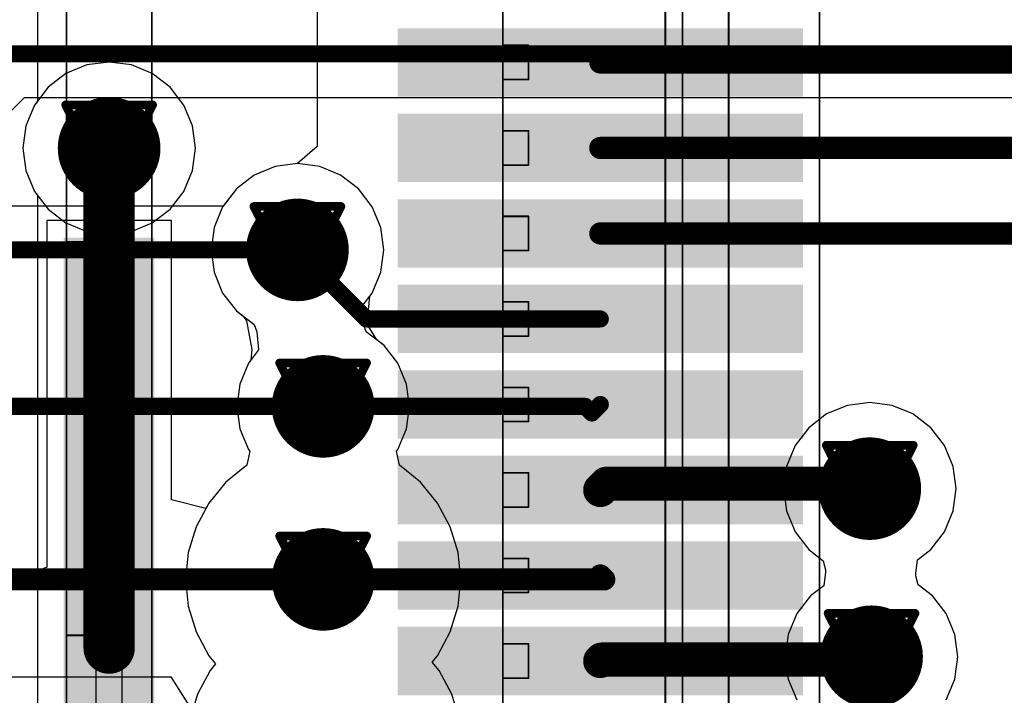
# Model space of a CAD drawing. Header units: millimetres. Extents: x 138 to 555, y 26 to 334.
# Tile 308 of 656: x 224.3 to 230.05, y 232.06 to 236.01. Entities that reach past the tile are written whole.
import ezdxf

# ---------------------------------------------------------------- set-up
doc = ezdxf.new("R2010")
doc.units = ezdxf.units.MM
for name, color, linetype in [('BottomLayer', 5, 'Continuous'), ('DrillDrawing', 1, 'Continuous'), ('Mechanical20', 56, 'Continuous'), ('Mechanical27', 56, 'Continuous'), ('MidLayer1', 16, 'Continuous'), ('MidLayer2', 76, 'Continuous'), ('MidLayer3', 90, 'Continuous'), ('MidLayer4', 156, 'Continuous'), ('MultiLayer', 9, 'Continuous'), ('TopLayer', 1, 'Continuous'), ('TopPaste', 8, 'Continuous'), ('TopSolder', 216, 'Continuous'), ('ViaHoleLayer', 16, 'Continuous')]:
    doc.layers.add(name, color=color, linetype=linetype)

# ---------------------------------------------------------------- blocks, each defined once
blk = doc.blocks.new('CON_SAMTEC_QSH_060_01_L_D_A_808')
at = {"layer": 'Mechanical20', "const_width": 0.01}
blk.add_lwpolyline([(20.65, 4.15), (-20.6, 4.15)], dxfattribs=at)
at = {"layer": 'Mechanical27', "const_width": 0.01}
for points in [[(20.635, 3.62), (-20.635, 3.62)], [(18.547, 3.35), (-18.55, 3.35)], [(18.5, 3.25), (-18.5, 3.25)], [(-10.15, 2.45), (-10.35, 2.45)], [(-10.35, 2.3), (-10.35, 2.45)], [(-10.15, 2.3), (-10.15, 2.45)], [(-9.65, 2.45), (-9.85, 2.45)], [(-9.85, 2.3), (-9.85, 2.45)], [(-9.65, 2.3), (-9.65, 2.45)], [(-9.15, 2.45), (-9.35, 2.45)], [(-9.35, 2.3), (-9.35, 2.45)], [(-9.15, 2.3), (-9.15, 2.45)], [(-8.65, 2.45), (-8.85, 2.45)], [(-8.85, 2.3), (-8.85, 2.45)], [(-8.65, 2.3), (-8.65, 2.45)], [(-8.15, 2.45), (-8.35, 2.45)], [(-8.35, 2.3), (-8.35, 2.45)], [(-8.15, 2.3), (-8.15, 2.45)], [(-7.65, 2.45), (-7.85, 2.45)], [(-7.85, 2.3), (-7.85, 2.45)], [(-7.65, 2.3), (-7.65, 2.45)], [(-7.15, 2.45), (-7.35, 2.45)], [(-7.35, 2.3), (-7.35, 2.45)], [(-7.15, 2.3), (-7.15, 2.45)], [(-6.65, 2.45), (-6.85, 2.45)], [(-6.85, 2.3), (-6.85, 2.45)], [(-6.65, 2.3), (-6.65, 2.45)], [(-2, 2.3), (-18, 2.3)], [(-10.15, 2.3), (-10.35, 2.3)], [(-9.65, 2.3), (-9.85, 2.3)], [(-9.15, 2.3), (-9.35, 2.3)], [(-8.65, 2.3), (-8.85, 2.3)], [(-8.15, 2.3), (-8.35, 2.3)], [(-7.65, 2.3), (-7.85, 2.3)], [(-7.15, 2.3), (-7.35, 2.3)], [(-6.65, 2.3), (-6.85, 2.3)], [(-2, 0.25), (-18, 0.25)], [(-6.9, 0), (-9.2, 0)], [(-9.2, -0.25), (-9.2, 0)], [(-6.9, -0.25), (-6.9, 0)], [(-2, -0.25), (-18, -0.25)], [(-6.9, -0.25), (-9.2, -0.25)]]:
    blk.add_lwpolyline(points, dxfattribs=at)
at = {"layer": 'Mechanical27', "const_width": 0.005}
for points in [[(-10.3525, 2.45, 1), (-10.3475, 2.45, 1)], [(-10.3525, 2.45, 1), (-10.3475, 2.45, 1)], [(-10.1525, 2.45, 1), (-10.1475, 2.45, 1)], [(-10.1525, 2.45, 1), (-10.1475, 2.45, 1)], [(-9.8525, 2.45, 1), (-9.8475, 2.45, 1)], [(-9.8525, 2.45, 1), (-9.8475, 2.45, 1)], [(-9.6525, 2.45, 1), (-9.6475, 2.45, 1)], [(-9.6525, 2.45, 1), (-9.6475, 2.45, 1)], [(-9.3525, 2.45, 1), (-9.3475, 2.45, 1)], [(-9.3525, 2.45, 1), (-9.3475, 2.45, 1)], [(-9.1525, 2.45, 1), (-9.1475, 2.45, 1)], [(-9.1525, 2.45, 1), (-9.1475, 2.45, 1)], [(-8.8525, 2.45, 1), (-8.8475, 2.45, 1)], [(-8.8525, 2.45, 1), (-8.8475, 2.45, 1)], [(-8.6525, 2.45, 1), (-8.6475, 2.45, 1)], [(-8.6525, 2.45, 1), (-8.6475, 2.45, 1)], [(-8.3525, 2.45, 1), (-8.3475, 2.45, 1)], [(-8.3525, 2.45, 1), (-8.3475, 2.45, 1)], [(-8.1525, 2.45, 1), (-8.1475, 2.45, 1)], [(-8.1525, 2.45, 1), (-8.1475, 2.45, 1)], [(-7.8525, 2.45, 1), (-7.8475, 2.45, 1)], [(-7.8525, 2.45, 1), (-7.8475, 2.45, 1)], [(-7.6525, 2.45, 1), (-7.6475, 2.45, 1)], [(-7.6525, 2.45, 1), (-7.6475, 2.45, 1)], [(-7.3525, 2.45, 1), (-7.3475, 2.45, 1)], [(-7.3525, 2.45, 1), (-7.3475, 2.45, 1)], [(-7.1525, 2.45, 1), (-7.1475, 2.45, 1)], [(-7.1525, 2.45, 1), (-7.1475, 2.45, 1)], [(-6.8525, 2.45, 1), (-6.8475, 2.45, 1)], [(-6.8525, 2.45, 1), (-6.8475, 2.45, 1)], [(-6.6525, 2.45, 1), (-6.6475, 2.45, 1)], [(-6.6525, 2.45, 1), (-6.6475, 2.45, 1)], [(-10.3525, 2.3, 1), (-10.3475, 2.3, 1)], [(-10.3525, 2.3, 1), (-10.3475, 2.3, 1)], [(-10.1525, 2.3, 1), (-10.1475, 2.3, 1)], [(-10.1525, 2.3, 1), (-10.1475, 2.3, 1)], [(-9.8525, 2.3, 1), (-9.8475, 2.3, 1)], [(-9.8525, 2.3, 1), (-9.8475, 2.3, 1)], [(-9.6525, 2.3, 1), (-9.6475, 2.3, 1)], [(-9.6525, 2.3, 1), (-9.6475, 2.3, 1)], [(-9.3525, 2.3, 1), (-9.3475, 2.3, 1)], [(-9.3525, 2.3, 1), (-9.3475, 2.3, 1)], [(-9.1525, 2.3, 1), (-9.1475, 2.3, 1)], [(-9.1525, 2.3, 1), (-9.1475, 2.3, 1)], [(-8.8525, 2.3, 1), (-8.8475, 2.3, 1)], [(-8.8525, 2.3, 1), (-8.8475, 2.3, 1)], [(-8.6525, 2.3, 1), (-8.6475, 2.3, 1)], [(-8.6525, 2.3, 1), (-8.6475, 2.3, 1)], [(-8.3525, 2.3, 1), (-8.3475, 2.3, 1)], [(-8.3525, 2.3, 1), (-8.3475, 2.3, 1)], [(-8.1525, 2.3, 1), (-8.1475, 2.3, 1)], [(-8.1525, 2.3, 1), (-8.1475, 2.3, 1)], [(-7.8525, 2.3, 1), (-7.8475, 2.3, 1)], [(-7.8525, 2.3, 1), (-7.8475, 2.3, 1)], [(-7.6525, 2.3, 1), (-7.6475, 2.3, 1)], [(-7.6525, 2.3, 1), (-7.6475, 2.3, 1)], [(-7.3525, 2.3, 1), (-7.3475, 2.3, 1)], [(-7.3525, 2.3, 1), (-7.3475, 2.3, 1)], [(-7.1525, 2.3, 1), (-7.1475, 2.3, 1)], [(-7.1525, 2.3, 1), (-7.1475, 2.3, 1)], [(-6.8525, 2.3, 1), (-6.8475, 2.3, 1)], [(-6.8525, 2.3, 1), (-6.8475, 2.3, 1)], [(-6.6525, 2.3, 1), (-6.6475, 2.3, 1)], [(-6.6525, 2.3, 1), (-6.6475, 2.3, 1)], [(-9.2025, 0, 1), (-9.1975, 0, 1)], [(-9.2025, 0, 1), (-9.1975, 0, 1)], [(-6.9025, 0, 1), (-6.8975, 0, 1)], [(-6.9025, 0, 1), (-6.8975, 0, 1)], [(-9.2025, -0.25, 1), (-9.1975, -0.25, 1)], [(-9.2025, -0.25, 1), (-9.1975, -0.25, 1)], [(-6.9025, -0.25, 1), (-6.8975, -0.25, 1)], [(-6.9025, -0.25, 1), (-6.8975, -0.25, 1)]]:
    blk.add_lwpolyline(points, format="xyb", close=True, dxfattribs=at)
at = {"layer": 'TopLayer'}
for points in [[(-10.1, 1.735), (-10.1, 4.005), (-10.4, 1.735), (-10.4, 4.005)], [(-9.6, 1.735), (-9.6, 4.005), (-9.9, 1.735), (-9.9, 4.005)], [(-9.1, 1.735), (-9.1, 4.005), (-9.4, 1.735), (-9.4, 4.005)], [(-8.6, 1.735), (-8.6, 4.005), (-8.9, 1.735), (-8.9, 4.005)], [(-8.1, 1.735), (-8.1, 4.005), (-8.4, 1.735), (-8.4, 4.005)], [(-7.6, 1.735), (-7.6, 4.005), (-7.9, 1.735), (-7.9, 4.005)], [(-7.1, 1.735), (-7.1, 4.005), (-7.4, 1.735), (-7.4, 4.005)], [(-6.6, 1.735), (-6.6, 4.005), (-6.9, 1.735), (-6.9, 4.005)], [(-9.175, -0.215), (-4.475, -0.215), (-9.175, 0.215), (-4.475, 0.215)]]:
    blk.add_solid(points, dxfattribs=at)
at = {"layer": 'TopPaste'}
for points in [[(-10.1, 1.735), (-10.1, 4.005), (-10.4, 1.735), (-10.4, 4.005)], [(-9.6, 1.735), (-9.6, 4.005), (-9.9, 1.735), (-9.9, 4.005)], [(-9.1, 1.735), (-9.1, 4.005), (-9.4, 1.735), (-9.4, 4.005)], [(-8.6, 1.735), (-8.6, 4.005), (-8.9, 1.735), (-8.9, 4.005)], [(-8.1, 1.735), (-8.1, 4.005), (-8.4, 1.735), (-8.4, 4.005)], [(-7.6, 1.735), (-7.6, 4.005), (-7.9, 1.735), (-7.9, 4.005)], [(-7.1, 1.735), (-7.1, 4.005), (-7.4, 1.735), (-7.4, 4.005)], [(-6.6, 1.735), (-6.6, 4.005), (-6.9, 1.735), (-6.9, 4.005)], [(-9.175, -0.215), (-4.475, -0.215), (-9.175, 0.215), (-4.475, 0.215)]]:
    blk.add_solid(points, dxfattribs=at)
at = {"layer": 'TopSolder'}
for points in [[(-10.05, 1.685), (-10.05, 4.055), (-10.45, 1.685), (-10.45, 4.055)], [(-9.55, 1.685), (-9.55, 4.055), (-9.95, 1.685), (-9.95, 4.055)], [(-9.05, 1.685), (-9.05, 4.055), (-9.45, 1.685), (-9.45, 4.055)], [(-8.55, 1.685), (-8.55, 4.055), (-8.95, 1.685), (-8.95, 4.055)], [(-8.05, 1.685), (-8.05, 4.055), (-8.45, 1.685), (-8.45, 4.055)], [(-7.55, 1.685), (-7.55, 4.055), (-7.95, 1.685), (-7.95, 4.055)], [(-7.05, 1.685), (-7.05, 4.055), (-7.45, 1.685), (-7.45, 4.055)], [(-6.55, 1.685), (-6.55, 4.055), (-6.95, 1.685), (-6.95, 4.055)], [(-9.225, -0.265), (-4.425, -0.265), (-9.225, 0.265), (-4.425, 0.265)]]:
    blk.add_solid(points, dxfattribs=at)

msp = doc.modelspace()

# ---------------------------------------------------------------- linework, layer by layer
at = {"layer": 'BottomLayer'}
for p, q in [((223.9007, 235.1272), (224.326, 235.5525)), ((224.326, 235.5525), (258.0205, 235.5525)), ((225.79, 235.1483), (225.6684, 235.0979)), ((225.9206, 235.1655), (225.79, 235.1483)), ((226.0511, 235.1483), (225.9206, 235.1655)), ((226.1727, 235.0979), (226.0511, 235.1483)), ((225.6684, 235.0979), (225.564, 235.0178)), ((226.2772, 235.0178), (226.1727, 235.0979)), ((225.564, 235.0178), (225.4859, 234.9161)), ((226.3573, 234.9133), (226.2772, 235.0178)), ((225.4859, 234.9161), (223.9448, 234.9161)), ((226.4077, 234.7917), (226.3573, 234.9133)), ((226.4249, 234.6612), (226.4077, 234.7917)), ((226.4077, 234.5306), (226.4249, 234.6612)), ((226.3573, 234.409), (226.4077, 234.5306)), ((226.3272, 234.2261), (226.3435, 234.391)), ((226.3435, 234.391), (226.3573, 234.409)), ((226.3851, 234.1353), (226.3272, 234.2261)), ((226.4274, 234.1029), (226.3851, 234.1353)), ((226.5076, 233.9984), (226.4274, 234.1029)), ((226.5579, 233.8768), (226.5076, 233.9984)), ((226.5751, 233.7463), (226.5579, 233.8768)), ((226.5579, 233.6157), (226.5751, 233.7463)), ((226.5076, 233.4941), (226.5579, 233.6157)), ((226.5002, 233.4846), (226.5076, 233.4941)), ((226.5178, 233.403), (226.5002, 233.4846)), ((226.6396, 233.303), (226.5178, 233.403)), ((226.7396, 233.1812), (226.6396, 233.303)), ((226.8139, 233.0422), (226.7396, 233.1812)), ((226.8597, 232.8914), (226.8139, 233.0422)), ((226.8751, 232.7346), (226.8597, 232.8914)), ((226.8597, 232.5778), (226.8751, 232.7346)), ((226.8139, 232.427), (226.8597, 232.5778)), ((226.7396, 232.288), (226.8139, 232.427)), ((226.7089, 232.2506), (226.7396, 232.288)), ((226.7484, 232.2025), (226.7089, 232.2506)), ((224.2431, 232.1647), (225.1813, 232.1647)), ((225.1813, 232.1647), (225.3073, 231.9647)), ((226.8227, 232.0635), (226.7484, 232.2025)), ((226.8684, 231.9127), (226.8227, 232.0635))]:
    msp.add_line(p, q, dxfattribs=at)
for points, const_width in [([(224.2205, 235.8074), (258.0205, 235.8074)], 0.1), ([(220.1946, 234.6612), (225.9206, 234.6612)], 0.1), ([(220.1056, 233.7463), (226.0708, 233.7463)], 0.1), ([(220.0619, 232.7346), (226.0712, 232.7346)], 0.13)]:
    msp.add_lwpolyline(points, dxfattribs=dict(at, const_width=const_width))
for points, const_width in [([(224.6704, 235.2552, 1), (224.9704, 235.2552, 1)], 0.3), ([(225.7706, 234.6612, 1), (226.0706, 234.6612, 1)], 0.3), ([(225.8956, 234.6612, 1), (225.9456, 234.6612, 1)], 0.05), ([(225.9208, 233.7463, 1), (226.2208, 233.7463, 1)], 0.3), ([(226.0458, 233.7463, 1), (226.0958, 233.7463, 1)], 0.05), ([(229.1149, 233.2651, 1), (229.4149, 233.2651, 1)], 0.3), ([(225.9212, 232.7346, 1), (226.2212, 232.7346, 1)], 0.3), ([(226.0387, 232.7346, 1), (226.1037, 232.7346, 1)], 0.065), ([(229.1255, 232.2821, 1), (229.4255, 232.2821, 1)], 0.3)]:
    msp.add_lwpolyline(points, format="xyb", close=True, dxfattribs=dict(at, const_width=const_width))
at = {"layer": 'DrillDrawing', "const_width": 0.0508}
for points in [[(224.5664, 235.5092), (225.0744, 235.5092)], [(224.5664, 235.5092), (224.8204, 235.0012)], [(224.8204, 235.0012), (225.0744, 235.5092)], [(224.668, 235.4076), (224.9728, 235.4076)], [(224.668, 235.4076), (224.8204, 235.1028)], [(224.8204, 235.1028), (224.9728, 235.4076)], [(225.6666, 234.9152), (226.1746, 234.9152)], [(225.6666, 234.9152), (225.9206, 234.4072)], [(225.9206, 234.4072), (226.1746, 234.9152)], [(225.7682, 234.8136), (226.073, 234.8136)], [(225.7682, 234.8136), (225.9206, 234.5088)], [(225.9206, 234.5088), (226.073, 234.8136)], [(225.8168, 234.0003), (226.3248, 234.0003)], [(225.8168, 234.0003), (226.0708, 233.4923)], [(226.0708, 233.4923), (226.3248, 234.0003)], [(225.9184, 233.8987), (226.2232, 233.8987)], [(225.9184, 233.8987), (226.0708, 233.5939)], [(226.0708, 233.5939), (226.2232, 233.8987)], [(229.0109, 233.5191), (229.5189, 233.5191)], [(229.0109, 233.5191), (229.2649, 233.0111)], [(229.2649, 233.0111), (229.5189, 233.5191)], [(229.1125, 233.4175), (229.4173, 233.4175)], [(229.1125, 233.4175), (229.2649, 233.1127)], [(229.2649, 233.1127), (229.4173, 233.4175)], [(225.8172, 232.9886), (226.3252, 232.9886)], [(225.8172, 232.9886), (226.0712, 232.4806)], [(226.0712, 232.4806), (226.3252, 232.9886)], [(225.9188, 232.887), (226.2236, 232.887)], [(225.9188, 232.887), (226.0712, 232.5822)], [(226.0712, 232.5822), (226.2236, 232.887)], [(229.0215, 232.5361), (229.5295, 232.5361)], [(229.0215, 232.5361), (229.2755, 232.0281)], [(229.2755, 232.0281), (229.5295, 232.5361)], [(229.1231, 232.4345), (229.4279, 232.4345)], [(229.1231, 232.4345), (229.2755, 232.1297)], [(229.2755, 232.1297), (229.4279, 232.4345)]]:
    msp.add_lwpolyline(points, dxfattribs=at)
at = {"layer": 'DrillDrawing', "const_width": 0.0254}
for points in [[(224.5537, 235.5092, 1), (224.5791, 235.5092, 1)], [(224.5537, 235.5092, 1), (224.5791, 235.5092, 1)], [(225.0617, 235.5092, 1), (225.0871, 235.5092, 1)], [(225.0617, 235.5092, 1), (225.0871, 235.5092, 1)], [(224.6553, 235.4076, 1), (224.6807, 235.4076, 1)], [(224.6553, 235.4076, 1), (224.6807, 235.4076, 1)], [(224.9601, 235.4076, 1), (224.9855, 235.4076, 1)], [(224.9601, 235.4076, 1), (224.9855, 235.4076, 1)], [(224.8077, 235.1028, 1), (224.8331, 235.1028, 1)], [(224.8077, 235.1028, 1), (224.8331, 235.1028, 1)], [(224.8077, 235.0012, 1), (224.8331, 235.0012, 1)], [(224.8077, 235.0012, 1), (224.8331, 235.0012, 1)], [(225.6539, 234.9152, 1), (225.6793, 234.9152, 1)], [(225.6539, 234.9152, 1), (225.6793, 234.9152, 1)], [(226.1619, 234.9152, 1), (226.1873, 234.9152, 1)], [(226.1619, 234.9152, 1), (226.1873, 234.9152, 1)], [(225.7555, 234.8136, 1), (225.7809, 234.8136, 1)], [(225.7555, 234.8136, 1), (225.7809, 234.8136, 1)], [(226.0603, 234.8136, 1), (226.0857, 234.8136, 1)], [(226.0603, 234.8136, 1), (226.0857, 234.8136, 1)], [(225.9079, 234.5088, 1), (225.9333, 234.5088, 1)], [(225.9079, 234.5088, 1), (225.9333, 234.5088, 1)], [(225.9079, 234.4072, 1), (225.9333, 234.4072, 1)], [(225.9079, 234.4072, 1), (225.9333, 234.4072, 1)], [(225.8041, 234.0003, 1), (225.8295, 234.0003, 1)], [(225.8041, 234.0003, 1), (225.8295, 234.0003, 1)], [(226.3121, 234.0003, 1), (226.3375, 234.0003, 1)], [(226.3121, 234.0003, 1), (226.3375, 234.0003, 1)], [(225.9057, 233.8987, 1), (225.9311, 233.8987, 1)], [(225.9057, 233.8987, 1), (225.9311, 233.8987, 1)], [(226.2105, 233.8987, 1), (226.2359, 233.8987, 1)], [(226.2105, 233.8987, 1), (226.2359, 233.8987, 1)], [(226.0581, 233.5939, 1), (226.0835, 233.5939, 1)], [(226.0581, 233.5939, 1), (226.0835, 233.5939, 1)], [(228.9982, 233.5191, 1), (229.0236, 233.5191, 1)], [(228.9982, 233.5191, 1), (229.0236, 233.5191, 1)], [(229.5062, 233.5191, 1), (229.5316, 233.5191, 1)], [(229.5062, 233.5191, 1), (229.5316, 233.5191, 1)], [(226.0581, 233.4923, 1), (226.0835, 233.4923, 1)], [(226.0581, 233.4923, 1), (226.0835, 233.4923, 1)], [(229.0998, 233.4175, 1), (229.1252, 233.4175, 1)], [(229.0998, 233.4175, 1), (229.1252, 233.4175, 1)], [(229.4046, 233.4175, 1), (229.43, 233.4175, 1)], [(229.4046, 233.4175, 1), (229.43, 233.4175, 1)], [(229.2522, 233.1127, 1), (229.2776, 233.1127, 1)], [(229.2522, 233.1127, 1), (229.2776, 233.1127, 1)], [(225.8045, 232.9886, 1), (225.8299, 232.9886, 1)], [(225.8045, 232.9886, 1), (225.8299, 232.9886, 1)], [(226.3125, 232.9886, 1), (226.3379, 232.9886, 1)], [(226.3125, 232.9886, 1), (226.3379, 232.9886, 1)], [(229.2522, 233.0111, 1), (229.2776, 233.0111, 1)], [(229.2522, 233.0111, 1), (229.2776, 233.0111, 1)], [(225.9061, 232.887, 1), (225.9315, 232.887, 1)], [(225.9061, 232.887, 1), (225.9315, 232.887, 1)], [(226.2109, 232.887, 1), (226.2363, 232.887, 1)], [(226.2109, 232.887, 1), (226.2363, 232.887, 1)], [(226.0585, 232.5822, 1), (226.0839, 232.5822, 1)], [(226.0585, 232.5822, 1), (226.0839, 232.5822, 1)], [(229.0088, 232.5361, 1), (229.0342, 232.5361, 1)], [(229.0088, 232.5361, 1), (229.0342, 232.5361, 1)], [(229.5168, 232.5361, 1), (229.5422, 232.5361, 1)], [(229.5168, 232.5361, 1), (229.5422, 232.5361, 1)], [(226.0585, 232.4806, 1), (226.0839, 232.4806, 1)], [(226.0585, 232.4806, 1), (226.0839, 232.4806, 1)], [(229.1104, 232.4345, 1), (229.1358, 232.4345, 1)], [(229.1104, 232.4345, 1), (229.1358, 232.4345, 1)], [(229.4152, 232.4345, 1), (229.4406, 232.4345, 1)], [(229.4152, 232.4345, 1), (229.4406, 232.4345, 1)], [(229.2628, 232.1297, 1), (229.2882, 232.1297, 1)], [(229.2628, 232.1297, 1), (229.2882, 232.1297, 1)]]:
    msp.add_lwpolyline(points, format="xyb", close=True, dxfattribs=at)
at = {"layer": 'MidLayer1'}
for p, q in [((224.4009, 238.1857), (224.4009, 235.5298)), ((224.3837, 235.5074), (224.3333, 235.3857)), ((224.4009, 235.5298), (224.3837, 235.5074)), ((224.3333, 235.3857), (224.3161, 235.2552)), ((224.3161, 235.2552), (224.3333, 235.1247)), ((224.3333, 235.1247), (224.3837, 235.0031)), ((224.3837, 235.0031), (224.4009, 234.9807)), ((224.4009, 234.9807), (224.4009, 229.4719))]:
    msp.add_line(p, q, dxfattribs=at)
at = {"layer": 'MidLayer1', "const_width": 0.3}
for points in [[(224.6704, 235.2552, 1), (224.9704, 235.2552, 1)], [(225.7706, 234.6612, 1), (226.0706, 234.6612, 1)], [(225.9208, 233.7463, 1), (226.2208, 233.7463, 1)], [(229.1149, 233.2651, 1), (229.4149, 233.2651, 1)], [(225.9212, 232.7346, 1), (226.2212, 232.7346, 1)], [(229.1255, 232.2821, 1), (229.4255, 232.2821, 1)]]:
    msp.add_lwpolyline(points, format="xyb", close=True, dxfattribs=at)
at = {"layer": 'MidLayer2'}
for p, q in [((225.79, 235.1483), (225.6684, 235.0979)), ((225.9206, 235.1655), (225.79, 235.1483)), ((226.0511, 235.1483), (225.9206, 235.1655)), ((226.1727, 235.0979), (226.0511, 235.1483)), ((225.6684, 235.0979), (225.564, 235.0178)), ((226.2772, 235.0178), (226.1727, 235.0979)), ((225.564, 235.0178), (225.4838, 234.9133)), ((226.3573, 234.9133), (226.2772, 235.0178)), ((225.4838, 234.9133), (225.4334, 234.7917)), ((226.4077, 234.7917), (226.3573, 234.9133)), ((225.4334, 234.7917), (225.4162, 234.6612)), ((226.4249, 234.6612), (226.4077, 234.7917)), ((225.4162, 234.6612), (225.4334, 234.5306)), ((226.4077, 234.5306), (226.4249, 234.6612)), ((225.4334, 234.5306), (225.4838, 234.409)), ((226.3573, 234.409), (226.4077, 234.5306)), ((225.4838, 234.409), (225.564, 234.3046)), ((226.3272, 234.2261), (226.3435, 234.391)), ((226.3435, 234.391), (226.3573, 234.409)), ((225.564, 234.3046), (225.6062, 234.2721)), ((225.6062, 234.2721), (225.6226, 234.2464)), ((225.6226, 234.2464), (225.654, 234.078)), ((226.3851, 234.1353), (226.3272, 234.2261)), ((226.4274, 234.1029), (226.3851, 234.1353)), ((226.5076, 233.9984), (226.4274, 234.1029)), ((225.654, 234.078), (225.6479, 234.0164)), ((225.6341, 233.9984), (225.5837, 233.8768)), ((225.6479, 234.0164), (225.6341, 233.9984)), ((226.5579, 233.8768), (226.5076, 233.9984)), ((225.5837, 233.8768), (225.5665, 233.7463)), ((226.5751, 233.7463), (226.5579, 233.8768)), ((225.5665, 233.7463), (225.5837, 233.6157)), ((226.5579, 233.6157), (226.5751, 233.7463)), ((225.5837, 233.6157), (225.6341, 233.4941)), ((226.5076, 233.4941), (226.5579, 233.6157)), ((225.642, 233.4837), (225.6246, 233.403)), ((225.6341, 233.4941), (225.642, 233.4837)), ((226.5002, 233.4846), (226.5076, 233.4941)), ((226.5178, 233.403), (226.5002, 233.4846)), ((225.6246, 233.403), (225.5028, 233.303)), ((226.6396, 233.303), (226.5178, 233.403)), ((225.5028, 233.303), (225.4028, 233.1812)), ((226.7396, 233.1812), (226.6396, 233.303)), ((225.4028, 233.1812), (225.3285, 233.0422)), ((226.8139, 233.0422), (226.7396, 233.1812)), ((225.3285, 233.0422), (225.2828, 232.8914)), ((226.8597, 232.8914), (226.8139, 233.0422)), ((225.2828, 232.8914), (225.2674, 232.7346)), ((226.8751, 232.7346), (226.8597, 232.8914)), ((225.2674, 232.7346), (225.2828, 232.5778)), ((226.8597, 232.5778), (226.8751, 232.7346)), ((225.2828, 232.5778), (225.3285, 232.427)), ((226.8139, 232.427), (226.8597, 232.5778)), ((225.3285, 232.427), (225.4028, 232.288)), ((226.7396, 232.288), (226.8139, 232.427)), ((225.4028, 232.288), (225.4423, 232.2399)), ((226.7089, 232.2506), (226.7396, 232.288)), ((225.4423, 232.2399), (225.4116, 232.2025)), ((226.7484, 232.2025), (226.7089, 232.2506)), ((225.4116, 232.2025), (225.3373, 232.0635)), ((226.8227, 232.0635), (226.7484, 232.2025)), ((225.3373, 232.0635), (225.2916, 231.9127)), ((226.8684, 231.9127), (226.8227, 232.0635))]:
    msp.add_line(p, q, dxfattribs=at)
at = {"layer": 'MidLayer2', "const_width": 0.3}
for points in [[(224.6704, 235.2552, 1), (224.9704, 235.2552, 1)], [(225.7706, 234.6612, 1), (226.0706, 234.6612, 1)], [(225.9208, 233.7463, 1), (226.2208, 233.7463, 1)], [(229.1149, 233.2651, 1), (229.4149, 233.2651, 1)], [(225.9212, 232.7346, 1), (226.2212, 232.7346, 1)], [(229.1255, 232.2821, 1), (229.4255, 232.2821, 1)]]:
    msp.add_lwpolyline(points, format="xyb", close=True, dxfattribs=at)
at = {"layer": 'MidLayer3'}
for p, q in [((225.79, 235.1483), (225.6684, 235.0979)), ((225.9206, 235.1655), (225.79, 235.1483)), ((226.0511, 235.1483), (225.9206, 235.1655)), ((226.1727, 235.0979), (226.0511, 235.1483)), ((225.6684, 235.0979), (225.564, 235.0178)), ((226.2772, 235.0178), (226.1727, 235.0979)), ((225.564, 235.0178), (225.4838, 234.9133)), ((226.3573, 234.9133), (226.2772, 235.0178)), ((225.4838, 234.9133), (225.4334, 234.7917)), ((226.4077, 234.7917), (226.3573, 234.9133)), ((225.4334, 234.7917), (225.4162, 234.6612)), ((226.4249, 234.6612), (226.4077, 234.7917)), ((225.4162, 234.6612), (225.4334, 234.5306)), ((226.4077, 234.5306), (226.4249, 234.6612)), ((225.4334, 234.5306), (225.4838, 234.409)), ((226.3573, 234.409), (226.4077, 234.5306)), ((225.4838, 234.409), (225.564, 234.3046)), ((226.2975, 234.331), (226.3573, 234.409)), ((225.564, 234.3046), (225.6684, 234.2244)), ((226.307, 234.2253), (226.2975, 234.331)), ((225.6684, 234.2244), (225.6843, 234.1821)), ((226.323, 234.183), (226.307, 234.2253)), ((225.6843, 234.1821), (225.6939, 234.0764)), ((226.4274, 234.1029), (226.323, 234.183)), ((226.5076, 233.9984), (226.4274, 234.1029)), ((225.6939, 234.0764), (225.6341, 233.9984)), ((225.6341, 233.9984), (225.5837, 233.8768)), ((226.5579, 233.8768), (226.5076, 233.9984)), ((225.5837, 233.8768), (225.5665, 233.7463)), ((226.5751, 233.7463), (226.5579, 233.8768)), ((225.5665, 233.7463), (225.5837, 233.6157)), ((226.5579, 233.6157), (226.5751, 233.7463)), ((225.5837, 233.6157), (225.6341, 233.4941)), ((226.5076, 233.4941), (226.5579, 233.6157)), ((225.642, 233.4837), (225.6246, 233.403)), ((225.6341, 233.4941), (225.642, 233.4837)), ((226.5002, 233.4846), (226.5076, 233.4941)), ((226.5178, 233.403), (226.5002, 233.4846)), ((225.6246, 233.403), (225.5028, 233.303)), ((226.6396, 233.303), (226.5178, 233.403)), ((225.5028, 233.303), (225.4028, 233.1812)), ((226.7396, 233.1812), (226.6396, 233.303)), ((225.4028, 233.1812), (225.3285, 233.0422)), ((226.8139, 233.0422), (226.7396, 233.1812)), ((225.3285, 233.0422), (225.2828, 232.8914)), ((226.8597, 232.8914), (226.8139, 233.0422)), ((225.2828, 232.8914), (225.2674, 232.7346)), ((226.8751, 232.7346), (226.8597, 232.8914)), ((225.2674, 232.7346), (225.2828, 232.5778)), ((226.8597, 232.5778), (226.8751, 232.7346)), ((225.2828, 232.5778), (225.3285, 232.427)), ((226.8139, 232.427), (226.8597, 232.5778)), ((225.3285, 232.427), (225.4028, 232.288)), ((226.7396, 232.288), (226.8139, 232.427)), ((225.4028, 232.288), (225.4423, 232.2399)), ((226.7089, 232.2506), (226.7396, 232.288)), ((225.4423, 232.2399), (225.4116, 232.2025)), ((226.7484, 232.2025), (226.7089, 232.2506)), ((225.4116, 232.2025), (225.3373, 232.0635)), ((226.8227, 232.0635), (226.7484, 232.2025)), ((225.3373, 232.0635), (225.2916, 231.9127)), ((226.8684, 231.9127), (226.8227, 232.0635))]:
    msp.add_line(p, q, dxfattribs=at)
at = {"layer": 'MidLayer3', "const_width": 0.3}
for points in [[(224.6704, 235.2552, 1), (224.9704, 235.2552, 1)], [(225.7706, 234.6612, 1), (226.0706, 234.6612, 1)], [(225.9208, 233.7463, 1), (226.2208, 233.7463, 1)], [(229.1149, 233.2651, 1), (229.4149, 233.2651, 1)], [(225.9212, 232.7346, 1), (226.2212, 232.7346, 1)], [(229.1255, 232.2821, 1), (229.4255, 232.2821, 1)]]:
    msp.add_lwpolyline(points, format="xyb", close=True, dxfattribs=at)
at = {"layer": 'MidLayer4'}
for p, q in [((224.6899, 235.7424), (224.5683, 235.692)), ((224.8204, 235.7595), (224.6899, 235.7424)), ((224.951, 235.7424), (224.8204, 235.7595)), ((225.0726, 235.692), (224.951, 235.7424)), ((224.5683, 235.692), (224.4638, 235.6118)), ((225.1771, 235.6118), (225.0726, 235.692)), ((224.4638, 235.6118), (224.3837, 235.5074)), ((225.2572, 235.5074), (225.1771, 235.6118)), ((224.3837, 235.5074), (224.3333, 235.3857)), ((225.3076, 235.3857), (225.2572, 235.5074)), ((224.3333, 235.3857), (224.3161, 235.2552)), ((225.3248, 235.2552), (225.3076, 235.3857)), ((224.3161, 235.2552), (224.3333, 235.1247)), ((225.3076, 235.1247), (225.3248, 235.2552)), ((225.79, 235.1483), (225.6684, 235.0979)), ((225.9206, 235.1655), (225.79, 235.1483)), ((226.0511, 235.1483), (225.9206, 235.1655)), ((226.1727, 235.0979), (226.0511, 235.1483)), ((224.3333, 235.1247), (224.3837, 235.0031)), ((225.2572, 235.0031), (225.3076, 235.1247)), ((225.6684, 235.0979), (225.564, 235.0178)), ((226.2772, 235.0178), (226.1727, 235.0979)), ((224.3837, 235.0031), (224.4638, 234.8986)), ((225.1771, 234.8986), (225.2572, 235.0031)), ((225.564, 235.0178), (225.4838, 234.9133)), ((226.3573, 234.9133), (226.2772, 235.0178)), ((225.4838, 234.9133), (225.4334, 234.7917)), ((226.4077, 234.7917), (226.3573, 234.9133)), ((224.4638, 234.8986), (224.5683, 234.8185)), ((225.0726, 234.8185), (225.1771, 234.8986)), ((224.5683, 234.8185), (224.6899, 234.7681)), ((224.951, 234.7681), (225.0726, 234.8185)), ((224.6899, 234.7681), (224.8204, 234.7509)), ((224.8204, 234.7509), (224.951, 234.7681)), ((225.4334, 234.7917), (225.4162, 234.6612)), ((226.4249, 234.6612), (226.4077, 234.7917)), ((225.4162, 234.6612), (225.4334, 234.5306)), ((226.4077, 234.5306), (226.4249, 234.6612)), ((225.4334, 234.5306), (225.4838, 234.409)), ((226.3573, 234.409), (226.4077, 234.5306)), ((225.4838, 234.409), (225.564, 234.3046)), ((226.2975, 234.331), (226.3573, 234.409)), ((225.564, 234.3046), (225.6684, 234.2244)), ((226.307, 234.2253), (226.2975, 234.331)), ((225.6684, 234.2244), (225.6843, 234.1821)), ((226.323, 234.183), (226.307, 234.2253)), ((225.6843, 234.1821), (225.6939, 234.0764)), ((226.4274, 234.1029), (226.323, 234.183)), ((226.5076, 233.9984), (226.4274, 234.1029)), ((225.6939, 234.0764), (225.6341, 233.9984)), ((225.6341, 233.9984), (225.5837, 233.8768)), ((226.5579, 233.8768), (226.5076, 233.9984)), ((225.5837, 233.8768), (225.5665, 233.7463)), ((226.5751, 233.7463), (226.5579, 233.8768)), ((229.2649, 233.7694), (229.1344, 233.7522)), ((229.3954, 233.7522), (229.2649, 233.7694)), ((225.5665, 233.7463), (225.5837, 233.6157)), ((226.5579, 233.6157), (226.5751, 233.7463)), ((229.0128, 233.7018), (228.9083, 233.6217)), ((229.1344, 233.7522), (229.0128, 233.7018)), ((229.5171, 233.7018), (229.3954, 233.7522)), ((229.6215, 233.6217), (229.5171, 233.7018)), ((225.5837, 233.6157), (225.6341, 233.4941)), ((226.5076, 233.4941), (226.5579, 233.6157)), ((228.9083, 233.6217), (228.8282, 233.5172)), ((229.7017, 233.5172), (229.6215, 233.6217)), ((225.642, 233.4837), (225.6246, 233.403)), ((225.6341, 233.4941), (225.642, 233.4837)), ((226.5002, 233.4846), (226.5076, 233.4941)), ((226.5178, 233.403), (226.5002, 233.4846)), ((228.8282, 233.5172), (228.7778, 233.3956)), ((229.752, 233.3956), (229.7017, 233.5172)), ((225.6246, 233.403), (225.5028, 233.303)), ((226.6396, 233.303), (226.5178, 233.403)), ((228.7778, 233.3956), (228.7606, 233.2651)), ((229.7692, 233.2651), (229.752, 233.3956)), ((225.5028, 233.303), (225.4028, 233.1812)), ((226.7396, 233.1812), (226.6396, 233.303)), ((228.7606, 233.2651), (228.7778, 233.1345)), ((229.752, 233.1345), (229.7692, 233.2651)), ((225.4028, 233.1812), (225.3285, 233.0422)), ((226.8139, 233.0422), (226.7396, 233.1812)), ((228.7778, 233.1345), (228.8282, 233.0129)), ((229.7017, 233.0129), (229.752, 233.1345)), ((225.3285, 233.0422), (225.2828, 232.8914)), ((226.8597, 232.8914), (226.8139, 233.0422)), ((228.8282, 233.0129), (228.9083, 232.9085)), ((229.6215, 232.9085), (229.7017, 233.0129)), ((228.9083, 232.9085), (228.9927, 232.8437)), ((229.5445, 232.8494), (229.6215, 232.9085)), ((225.2828, 232.8914), (225.2674, 232.7346)), ((226.8751, 232.7346), (226.8597, 232.8914)), ((228.9927, 232.8437), (229.0056, 232.7912)), ((229.5343, 232.7698), (229.5445, 232.8494)), ((229.0056, 232.7912), (229.0062, 232.7774)), ((225.2674, 232.7346), (225.2828, 232.5778)), ((226.8597, 232.5778), (226.8751, 232.7346)), ((229.0062, 232.7774), (228.9959, 232.6978)), ((229.5348, 232.756), (229.5343, 232.7698)), ((229.5477, 232.7035), (229.5348, 232.756)), ((228.9959, 232.6978), (228.9189, 232.6387)), ((229.6321, 232.6387), (229.5477, 232.7035)), ((228.9189, 232.6387), (228.8388, 232.5343)), ((229.7123, 232.5343), (229.6321, 232.6387)), ((225.2828, 232.5778), (225.3285, 232.427)), ((226.8139, 232.427), (226.8597, 232.5778)), ((228.8388, 232.5343), (228.7884, 232.4127)), ((229.7627, 232.4127), (229.7123, 232.5343)), ((225.3285, 232.427), (225.4028, 232.288)), ((226.7396, 232.288), (226.8139, 232.427)), ((228.7884, 232.4127), (228.7712, 232.2821)), ((229.7799, 232.2821), (229.7627, 232.4127)), ((225.4028, 232.288), (225.4423, 232.2399)), ((226.7089, 232.2506), (226.7396, 232.288)), ((228.7712, 232.2821), (228.7884, 232.1516)), ((229.7627, 232.1516), (229.7799, 232.2821)), ((225.4423, 232.2399), (225.4116, 232.2025)), ((226.7484, 232.2025), (226.7089, 232.2506)), ((225.4116, 232.2025), (225.3373, 232.0635)), ((226.8227, 232.0635), (226.7484, 232.2025)), ((228.7884, 232.1516), (228.8388, 232.03)), ((229.7123, 232.03), (229.7627, 232.1516)), ((225.3373, 232.0635), (225.2916, 231.9127)), ((226.8684, 231.9127), (226.8227, 232.0635))]:
    msp.add_line(p, q, dxfattribs=at)
at = {"layer": 'MidLayer4', "const_width": 0.3}
for points in [[(224.6704, 235.2552, 1), (224.9704, 235.2552, 1)], [(225.7706, 234.6612, 1), (226.0706, 234.6612, 1)], [(225.9208, 233.7463, 1), (226.2208, 233.7463, 1)], [(229.1149, 233.2651, 1), (229.4149, 233.2651, 1)], [(225.9212, 232.7346, 1), (226.2212, 232.7346, 1)], [(229.1255, 232.2821, 1), (229.4255, 232.2821, 1)]]:
    msp.add_lwpolyline(points, format="xyb", close=True, dxfattribs=at)
at = {"layer": 'MultiLayer', "const_width": 0.3}
for points in [[(224.6704, 235.2552, 1), (224.9704, 235.2552, 1)], [(225.7706, 234.6612, 1), (226.0706, 234.6612, 1)], [(225.9208, 233.7463, 1), (226.2208, 233.7463, 1)], [(229.1149, 233.2651, 1), (229.4149, 233.2651, 1)], [(225.9212, 232.7346, 1), (226.2212, 232.7346, 1)], [(229.1255, 232.2821, 1), (229.4255, 232.2821, 1)]]:
    msp.add_lwpolyline(points, format="xyb", close=True, dxfattribs=at)
at = {"layer": 'TopLayer'}
for p, q in [((226.0355, 236.4274), (226.0355, 235.2662)), ((226.0355, 235.2662), (225.9206, 235.1655)), ((225.79, 235.1483), (225.6684, 235.0979)), ((225.9206, 235.1655), (225.79, 235.1483)), ((225.6684, 235.0979), (225.564, 235.0178)), ((225.564, 235.0178), (225.4838, 234.9133)), ((225.4838, 234.9133), (225.4334, 234.7917)), ((224.7455, 234.8324), (224.4555, 234.8324)), ((224.4555, 234.8324), (224.4555, 232.8065)), ((224.7455, 232.3324), (224.7455, 234.8324)), ((225.1855, 234.8324), (224.8955, 234.8324)), ((224.8955, 234.8324), (224.8955, 232.3324)), ((225.1855, 233.1988), (225.1855, 234.8324)), ((225.4334, 234.7917), (225.4162, 234.6612)), ((225.4162, 234.6612), (225.4334, 234.5306)), ((225.4334, 234.5306), (225.4838, 234.409)), ((225.4838, 234.409), (225.564, 234.3046)), ((225.564, 234.3046), (225.6062, 234.2721)), ((225.6062, 234.2721), (225.6226, 234.2464)), ((225.6226, 234.2464), (225.654, 234.078)), ((225.654, 234.078), (225.6479, 234.0164)), ((225.6341, 233.9984), (225.5837, 233.8768)), ((225.6479, 234.0164), (225.6341, 233.9984)), ((225.5837, 233.8768), (225.5665, 233.7463)), ((225.5665, 233.7463), (225.5837, 233.6157)), ((225.5837, 233.6157), (225.6341, 233.4941)), ((225.642, 233.4837), (225.6246, 233.403)), ((225.6341, 233.4941), (225.642, 233.4837)), ((225.6246, 233.403), (225.5028, 233.303)), ((225.5028, 233.303), (225.4028, 233.1812)), ((225.3855, 233.1487), (225.1855, 233.1988)), ((225.4028, 233.1812), (225.3855, 233.1487)), ((224.4555, 232.8065), (224.2555, 232.7237)), ((224.7455, 229.8324), (224.7455, 232.3324)), ((224.8955, 232.3324), (224.8955, 229.8324))]:
    msp.add_line(p, q, dxfattribs=at)
for points, const_width in [([(227.6904, 235.7574), (231.9761, 235.7574)], 0.13), ([(224.8204, 232.3324), (224.8204, 235.2552)], 0.3), ([(227.6904, 235.2574), (232.0276, 235.2574)], 0.13), ([(227.6904, 234.7574), (232.0825, 234.7574)], 0.13), ([(225.9206, 234.6612), (226.3243, 234.2574)], 0.1), ([(226.3243, 234.2574), (227.6904, 234.2574)], 0.1), ([(226.0708, 233.7463), (227.6019, 233.7463)], 0.1), ([(227.6019, 233.7463), (227.6406, 233.7075)], 0.1), ([(227.6406, 233.7075), (227.6904, 233.7574)], 0.1), ([(229.2361, 233.2939), (229.2649, 233.2651)], 0.3), ([(227.6904, 233.2574), (227.7269, 233.2939)], 0.2), ([(227.7269, 233.2939), (229.2361, 233.2939)], 0.2), ([(226.0712, 232.7346), (227.7132, 232.7346)], 0.13), ([(227.6904, 232.7574), (227.7132, 232.7346)], 0.13), ([(229.2591, 232.2657), (229.2755, 232.2821)], 0.3), ([(227.6904, 232.2574), (227.6988, 232.2657)], 0.2), ([(227.6988, 232.2657), (229.2591, 232.2657)], 0.2)]:
    msp.add_lwpolyline(points, dxfattribs=dict(at, const_width=const_width))
for points, const_width in [([(227.6579, 235.7574, 1), (227.7229, 235.7574, 1)], 0.065), ([(224.6704, 235.2552, 1), (224.9704, 235.2552, 1)], 0.3), ([(224.7455, 235.2552, 1), (224.8954, 235.2552, 1)], 0.15), ([(227.6579, 235.2574, 1), (227.7229, 235.2574, 1)], 0.065), ([(225.7706, 234.6612, 1), (226.0706, 234.6612, 1)], 0.3), ([(227.6579, 234.7574, 1), (227.7229, 234.7574, 1)], 0.065), ([(225.8956, 234.6612, 1), (225.9456, 234.6612, 1)], 0.05), ([(226.2993, 234.2574, 1), (226.3493, 234.2574, 1)], 0.05), ([(226.2993, 234.2574, 1), (226.3493, 234.2574, 1)], 0.05), ([(227.6654, 234.2574, 1), (227.7154, 234.2574, 1)], 0.05), ([(225.9208, 233.7463, 1), (226.2208, 233.7463, 1)], 0.3), ([(226.0458, 233.7463, 1), (226.0958, 233.7463, 1)], 0.05), ([(227.5769, 233.7463, 1), (227.6269, 233.7463, 1)], 0.05), ([(227.5769, 233.7463, 1), (227.6269, 233.7463, 1)], 0.05), ([(227.6156, 233.7075, 1), (227.6656, 233.7075, 1)], 0.05), ([(227.6156, 233.7075, 1), (227.6656, 233.7075, 1)], 0.05), ([(227.6654, 233.7574, 1), (227.7154, 233.7574, 1)], 0.05), ([(229.1149, 233.2651, 1), (229.4149, 233.2651, 1)], 0.3), ([(229.1611, 233.2939, 1), (229.3111, 233.2939, 1)], 0.15), ([(229.1899, 233.2651, 1), (229.3399, 233.2651, 1)], 0.15), ([(227.6404, 233.2574, 1), (227.7404, 233.2574, 1)], 0.1), ([(227.6769, 233.2939, 1), (227.7769, 233.2939, 1)], 0.1), ([(227.6769, 233.2939, 1), (227.7769, 233.2939, 1)], 0.1), ([(229.1861, 233.2939, 1), (229.2861, 233.2939, 1)], 0.1), ([(225.9212, 232.7346, 1), (226.2212, 232.7346, 1)], 0.3), ([(226.0387, 232.7346, 1), (226.1037, 232.7346, 1)], 0.065), ([(227.6579, 232.7574, 1), (227.7229, 232.7574, 1)], 0.065), ([(227.6807, 232.7346, 1), (227.7457, 232.7346, 1)], 0.065), ([(227.6807, 232.7346, 1), (227.7457, 232.7346, 1)], 0.065), ([(229.1255, 232.2821, 1), (229.4255, 232.2821, 1)], 0.3), ([(224.7455, 232.3324, 1), (224.8954, 232.3324, 1)], 0.15), ([(229.1841, 232.2657, 1), (229.3341, 232.2657, 1)], 0.15), ([(229.2005, 232.2821, 1), (229.3505, 232.2821, 1)], 0.15), ([(227.6404, 232.2574, 1), (227.7404, 232.2574, 1)], 0.1), ([(227.6488, 232.2657, 1), (227.7488, 232.2657, 1)], 0.1), ([(227.6488, 232.2657, 1), (227.7488, 232.2657, 1)], 0.1), ([(229.2091, 232.2657, 1), (229.3091, 232.2657, 1)], 0.1)]:
    msp.add_lwpolyline(points, format="xyb", close=True, dxfattribs=dict(at, const_width=const_width))
at = {"layer": 'ViaHoleLayer', "const_width": 0.15}
for points in [[(224.7455, 235.2552, 1), (224.8954, 235.2552, 1)], [(225.8456, 234.6612, 1), (225.9956, 234.6612, 1)], [(225.9958, 233.7463, 1), (226.1458, 233.7463, 1)], [(229.1899, 233.2651, 1), (229.3399, 233.2651, 1)], [(225.9962, 232.7346, 1), (226.1462, 232.7346, 1)], [(229.2005, 232.2821, 1), (229.3505, 232.2821, 1)]]:
    msp.add_lwpolyline(points, format="xyb", close=True, dxfattribs=at)

# ---------------------------------------------------------------- block references
at = {"rotation": 270}
msp.add_blockref('CON_SAMTEC_QSH_060_01_L_D_A_808', (224.8205, 225.5074), dxfattribs=at)

doc.saveas('drawing.dxf')
